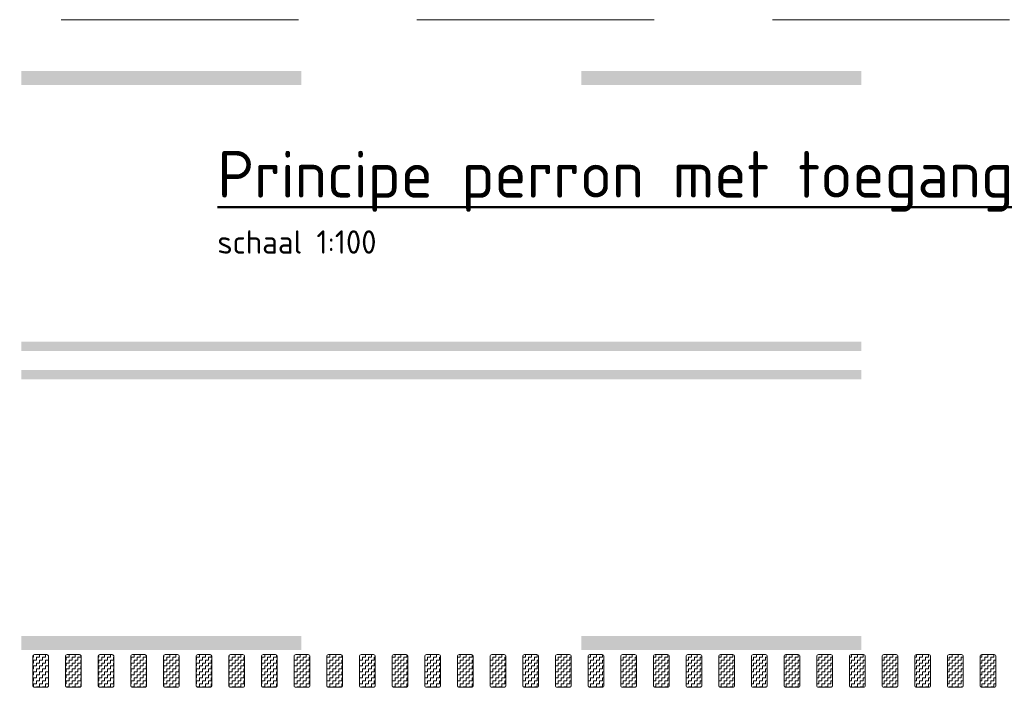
# Model space of a CAD drawing. Header units: metres. Extents: x -699 to 2316, y -1199 to 781.
# Tile 556 of 593: x 1158 to 1168, y -203 to -196. Entities that reach past the tile are written whole.
import ezdxf
from ezdxf import colors
from ezdxf.entities.mleader import LeaderData, LeaderLine
from ezdxf.math import Vec2, Vec3

# ---------------------------------------------------------------- set-up
doc = ezdxf.new("R2010")
doc.units = ezdxf.units.M
for name, pattern in [('HIDDENX2', [19.05, 12.7, -6.35]), ('VW-3-3_STREEP', [6, 3, -3]), ('VW-9-3_STREEP', [12, 9, -3])]:
    doc.linetypes.add(name, pattern=pattern)
for name, color, linetype, lineweight in [('N-WA-VW-MARKERING_DYNAMISCH-G', 7, 'Continuous', 35), ('N-WE-VH-KANTVERHARDING-G', 210, 'Continuous', 35), ('N-WE-VW-MARKERING_LANGS_STREEP_33-G', 7, 'VW-3-3_STREEP', 13), ('N-WE-VW-MARKERING_LANGS_STREEP_93-G', 7, 'VW-9-3_STREEP', 13), ('X-XX-AL-T25', 7, 'Continuous', 25), ('X-XX-AL-T50', 130, 'Continuous', 50)]:
    doc.layers.add(name, color=color, linetype=linetype, lineweight=lineweight)
doc.styles.add('NLCS-ISO-M100-T25', font='NLCS-ISO.ttf', dxfattribs={"height": 0.25})
doc.styles.add('NLCS-ISO-M100-T50', font='NLCS-ISO.ttf', dxfattribs={"height": 0.5})
pattern_1 = [(180, (362.03036, 86.408436), (-0.03175, -0.03175), [0.03175, -0.03175]), (270, (361.99861, 86.408436), (0.03175, -0.03175), [0.03175, -0.03175])]

msp = doc.modelspace()

# ---------------------------------------------------------------- hatches: boundary and pattern name
at = {"layer": 'N-WA-VW-MARKERING_DYNAMISCH-G', "lineweight": 9}
h = msp.add_hatch(dxfattribs=at)
h.set_pattern_fill('ZIGZAG', color=8, scale=0.01, angle=180, style=0)
h.set_pattern_definition(pattern_1)
edge = h.paths.add_edge_path()
edge.add_line((1157.9821, -202.903), (1158.1121, -202.903))
edge.add_arc((1158.1121, -202.923), 0.02, 0, 90, ccw=False)
edge.add_line((1158.1321, -202.923), (1158.1321, -203.233))
edge.add_arc((1158.1121, -203.233), 0.02, 270, 360, ccw=False)
edge.add_line((1158.1121, -203.253), (1157.9821, -203.253))
edge.add_arc((1157.9821, -203.233), 0.02, 180, 270, ccw=False)
edge.add_line((1157.9621, -203.233), (1157.9621, -202.923))
edge.add_arc((1157.9821, -202.923), 0.02, 90, 180, ccw=False)
h = msp.add_hatch(dxfattribs=at)
h.set_pattern_fill('ZIGZAG', color=8, scale=0.01, angle=180, style=0)
h.set_pattern_definition(pattern_1)
edge = h.paths.add_edge_path()
edge.add_line((1158.3321, -202.903), (1158.4621, -202.903))
edge.add_arc((1158.4621, -202.923), 0.02, 0, 90, ccw=False)
edge.add_line((1158.4821, -202.923), (1158.4821, -203.233))
edge.add_arc((1158.4621, -203.233), 0.02, 270, 360, ccw=False)
edge.add_line((1158.4621, -203.253), (1158.3321, -203.253))
edge.add_arc((1158.3321, -203.233), 0.02, 180, 270, ccw=False)
edge.add_line((1158.3121, -203.233), (1158.3121, -202.923))
edge.add_arc((1158.3321, -202.923), 0.02, 90, 180, ccw=False)
h = msp.add_hatch(dxfattribs=at)
h.set_pattern_fill('ZIGZAG', color=8, scale=0.01, angle=180, style=0)
h.set_pattern_definition(pattern_1)
edge = h.paths.add_edge_path()
edge.add_line((1158.6821, -202.903), (1158.8121, -202.903))
edge.add_arc((1158.8121, -202.923), 0.02, 0, 90, ccw=False)
edge.add_line((1158.8321, -202.923), (1158.8321, -203.233))
edge.add_arc((1158.8121, -203.233), 0.02, 270, 360, ccw=False)
edge.add_line((1158.8121, -203.253), (1158.6821, -203.253))
edge.add_arc((1158.6821, -203.233), 0.02, 180, 270, ccw=False)
edge.add_line((1158.6621, -203.233), (1158.6621, -202.923))
edge.add_arc((1158.6821, -202.923), 0.02, 90, 180, ccw=False)
h = msp.add_hatch(dxfattribs=at)
h.set_pattern_fill('ZIGZAG', color=8, scale=0.01, angle=180, style=0)
h.set_pattern_definition(pattern_1)
edge = h.paths.add_edge_path()
edge.add_line((1159.0321, -202.903), (1159.1621, -202.903))
edge.add_arc((1159.1621, -202.923), 0.02, 0, 90, ccw=False)
edge.add_line((1159.1821, -202.923), (1159.1821, -203.233))
edge.add_arc((1159.1621, -203.233), 0.02, 270, 360, ccw=False)
edge.add_line((1159.1621, -203.253), (1159.0321, -203.253))
edge.add_arc((1159.0321, -203.233), 0.02, 180, 270, ccw=False)
edge.add_line((1159.0121, -203.233), (1159.0121, -202.923))
edge.add_arc((1159.0321, -202.923), 0.02, 90, 180, ccw=False)
h = msp.add_hatch(dxfattribs=at)
h.set_pattern_fill('ZIGZAG', color=8, scale=0.01, angle=180, style=0)
h.set_pattern_definition(pattern_1)
edge = h.paths.add_edge_path()
edge.add_line((1159.3821, -202.903), (1159.5121, -202.903))
edge.add_arc((1159.5121, -202.923), 0.02, 0, 90, ccw=False)
edge.add_line((1159.5321, -202.923), (1159.5321, -203.233))
edge.add_arc((1159.5121, -203.233), 0.02, 270, 360, ccw=False)
edge.add_line((1159.5121, -203.253), (1159.3821, -203.253))
edge.add_arc((1159.3821, -203.233), 0.02, 180, 270, ccw=False)
edge.add_line((1159.3621, -203.233), (1159.3621, -202.923))
edge.add_arc((1159.3821, -202.923), 0.02, 90, 180, ccw=False)
h = msp.add_hatch(dxfattribs=at)
h.set_pattern_fill('ZIGZAG', color=8, scale=0.01, angle=180, style=0)
h.set_pattern_definition(pattern_1)
edge = h.paths.add_edge_path()
edge.add_line((1159.7321, -202.903), (1159.8621, -202.903))
edge.add_arc((1159.8621, -202.923), 0.02, 0, 90, ccw=False)
edge.add_line((1159.8821, -202.923), (1159.8821, -203.233))
edge.add_arc((1159.8621, -203.233), 0.02, 270, 360, ccw=False)
edge.add_line((1159.8621, -203.253), (1159.7321, -203.253))
edge.add_arc((1159.7321, -203.233), 0.02, 180, 270, ccw=False)
edge.add_line((1159.7121, -203.233), (1159.7121, -202.923))
edge.add_arc((1159.7321, -202.923), 0.02, 90, 180, ccw=False)
h = msp.add_hatch(dxfattribs=at)
h.set_pattern_fill('ZIGZAG', color=8, scale=0.01, angle=180, style=0)
h.set_pattern_definition(pattern_1)
edge = h.paths.add_edge_path()
edge.add_line((1160.0821, -202.903), (1160.2121, -202.903))
edge.add_arc((1160.2121, -202.923), 0.02, 0, 90, ccw=False)
edge.add_line((1160.2321, -202.923), (1160.2321, -203.233))
edge.add_arc((1160.2121, -203.233), 0.02, 270, 360, ccw=False)
edge.add_line((1160.2121, -203.253), (1160.0821, -203.253))
edge.add_arc((1160.0821, -203.233), 0.02, 180, 270, ccw=False)
edge.add_line((1160.0621, -203.233), (1160.0621, -202.923))
edge.add_arc((1160.0821, -202.923), 0.02, 90, 180, ccw=False)
h = msp.add_hatch(dxfattribs=at)
h.set_pattern_fill('ZIGZAG', color=8, scale=0.01, angle=180, style=0)
h.set_pattern_definition(pattern_1)
edge = h.paths.add_edge_path()
edge.add_line((1160.4321, -202.903), (1160.5621, -202.903))
edge.add_arc((1160.5621, -202.923), 0.02, 0, 90, ccw=False)
edge.add_line((1160.5821, -202.923), (1160.5821, -203.233))
edge.add_arc((1160.5621, -203.233), 0.02, 270, 360, ccw=False)
edge.add_line((1160.5621, -203.253), (1160.4321, -203.253))
edge.add_arc((1160.4321, -203.233), 0.02, 180, 270, ccw=False)
edge.add_line((1160.4121, -203.233), (1160.4121, -202.923))
edge.add_arc((1160.4321, -202.923), 0.02, 90, 180, ccw=False)
h = msp.add_hatch(dxfattribs=at)
h.set_pattern_fill('ZIGZAG', color=8, scale=0.01, angle=180, style=0)
h.set_pattern_definition(pattern_1)
edge = h.paths.add_edge_path()
edge.add_line((1160.7821, -202.903), (1160.9121, -202.903))
edge.add_arc((1160.9121, -202.923), 0.02, 0, 90, ccw=False)
edge.add_line((1160.9321, -202.923), (1160.9321, -203.233))
edge.add_arc((1160.9121, -203.233), 0.02, 270, 360, ccw=False)
edge.add_line((1160.9121, -203.253), (1160.7821, -203.253))
edge.add_arc((1160.7821, -203.233), 0.02, 180, 270, ccw=False)
edge.add_line((1160.7621, -203.233), (1160.7621, -202.923))
edge.add_arc((1160.7821, -202.923), 0.02, 90, 180, ccw=False)
h = msp.add_hatch(dxfattribs=at)
h.set_pattern_fill('ZIGZAG', color=8, scale=0.01, angle=180, style=0)
h.set_pattern_definition(pattern_1)
edge = h.paths.add_edge_path()
edge.add_line((1161.1321, -202.903), (1161.2621, -202.903))
edge.add_arc((1161.2621, -202.923), 0.02, 0, 90, ccw=False)
edge.add_line((1161.2821, -202.923), (1161.2821, -203.233))
edge.add_arc((1161.2621, -203.233), 0.02, 270, 360, ccw=False)
edge.add_line((1161.2621, -203.253), (1161.1321, -203.253))
edge.add_arc((1161.1321, -203.233), 0.02, 180, 270, ccw=False)
edge.add_line((1161.1121, -203.233), (1161.1121, -202.923))
edge.add_arc((1161.1321, -202.923), 0.02, 90, 180, ccw=False)
h = msp.add_hatch(dxfattribs=at)
h.set_pattern_fill('ZIGZAG', color=8, scale=0.01, angle=180, style=0)
h.set_pattern_definition(pattern_1)
edge = h.paths.add_edge_path()
edge.add_line((1161.4821, -202.903), (1161.6121, -202.903))
edge.add_arc((1161.6121, -202.923), 0.02, 0, 90, ccw=False)
edge.add_line((1161.6321, -202.923), (1161.6321, -203.233))
edge.add_arc((1161.6121, -203.233), 0.02, 270, 360, ccw=False)
edge.add_line((1161.6121, -203.253), (1161.4821, -203.253))
edge.add_arc((1161.4821, -203.233), 0.02, 180, 270, ccw=False)
edge.add_line((1161.4621, -203.233), (1161.4621, -202.923))
edge.add_arc((1161.4821, -202.923), 0.02, 90, 180, ccw=False)
h = msp.add_hatch(dxfattribs=at)
h.set_pattern_fill('ZIGZAG', color=8, scale=0.01, angle=180, style=0)
h.set_pattern_definition(pattern_1)
edge = h.paths.add_edge_path()
edge.add_line((1161.8321, -202.903), (1161.9621, -202.903))
edge.add_arc((1161.9621, -202.923), 0.02, 0, 90, ccw=False)
edge.add_line((1161.9821, -202.923), (1161.9821, -203.233))
edge.add_arc((1161.9621, -203.233), 0.02, 270, 360, ccw=False)
edge.add_line((1161.9621, -203.253), (1161.8321, -203.253))
edge.add_arc((1161.8321, -203.233), 0.02, 180, 270, ccw=False)
edge.add_line((1161.8121, -203.233), (1161.8121, -202.923))
edge.add_arc((1161.8321, -202.923), 0.02, 90, 180, ccw=False)
h = msp.add_hatch(dxfattribs=at)
h.set_pattern_fill('ZIGZAG', color=8, scale=0.01, angle=180, style=0)
h.set_pattern_definition(pattern_1)
edge = h.paths.add_edge_path()
edge.add_line((1162.1821, -202.903), (1162.3121, -202.903))
edge.add_arc((1162.3121, -202.923), 0.02, 0, 90, ccw=False)
edge.add_line((1162.3321, -202.923), (1162.3321, -203.233))
edge.add_arc((1162.3121, -203.233), 0.02, 270, 360, ccw=False)
edge.add_line((1162.3121, -203.253), (1162.1821, -203.253))
edge.add_arc((1162.1821, -203.233), 0.02, 180, 270, ccw=False)
edge.add_line((1162.1621, -203.233), (1162.1621, -202.923))
edge.add_arc((1162.1821, -202.923), 0.02, 90, 180, ccw=False)
h = msp.add_hatch(dxfattribs=at)
h.set_pattern_fill('ZIGZAG', color=8, scale=0.01, angle=180, style=0)
h.set_pattern_definition(pattern_1)
edge = h.paths.add_edge_path()
edge.add_line((1162.5321, -202.903), (1162.6621, -202.903))
edge.add_arc((1162.6621, -202.923), 0.02, 0, 90, ccw=False)
edge.add_line((1162.6821, -202.923), (1162.6821, -203.233))
edge.add_arc((1162.6621, -203.233), 0.02, 270, 360, ccw=False)
edge.add_line((1162.6621, -203.253), (1162.5321, -203.253))
edge.add_arc((1162.5321, -203.233), 0.02, 180, 270, ccw=False)
edge.add_line((1162.5121, -203.233), (1162.5121, -202.923))
edge.add_arc((1162.5321, -202.923), 0.02, 90, 180, ccw=False)
h = msp.add_hatch(dxfattribs=at)
h.set_pattern_fill('ZIGZAG', color=8, scale=0.01, angle=180, style=0)
h.set_pattern_definition(pattern_1)
edge = h.paths.add_edge_path()
edge.add_line((1162.8821, -202.903), (1163.0121, -202.903))
edge.add_arc((1163.0121, -202.923), 0.02, 0, 90, ccw=False)
edge.add_line((1163.0321, -202.923), (1163.0321, -203.233))
edge.add_arc((1163.0121, -203.233), 0.02, 270, 360, ccw=False)
edge.add_line((1163.0121, -203.253), (1162.8821, -203.253))
edge.add_arc((1162.8821, -203.233), 0.02, 180, 270, ccw=False)
edge.add_line((1162.8621, -203.233), (1162.8621, -202.923))
edge.add_arc((1162.8821, -202.923), 0.02, 90, 180, ccw=False)
h = msp.add_hatch(dxfattribs=at)
h.set_pattern_fill('ZIGZAG', color=8, scale=0.01, angle=180, style=0)
h.set_pattern_definition(pattern_1)
edge = h.paths.add_edge_path()
edge.add_line((1163.2321, -202.903), (1163.3621, -202.903))
edge.add_arc((1163.3621, -202.923), 0.02, 0, 90, ccw=False)
edge.add_line((1163.3821, -202.923), (1163.3821, -203.233))
edge.add_arc((1163.3621, -203.233), 0.02, 270, 360, ccw=False)
edge.add_line((1163.3621, -203.253), (1163.2321, -203.253))
edge.add_arc((1163.2321, -203.233), 0.02, 180, 270, ccw=False)
edge.add_line((1163.2121, -203.233), (1163.2121, -202.923))
edge.add_arc((1163.2321, -202.923), 0.02, 90, 180, ccw=False)
h = msp.add_hatch(dxfattribs=at)
h.set_pattern_fill('ZIGZAG', color=8, scale=0.01, angle=180, style=0)
h.set_pattern_definition(pattern_1)
edge = h.paths.add_edge_path()
edge.add_line((1163.5821, -202.903), (1163.7121, -202.903))
edge.add_arc((1163.7121, -202.923), 0.02, 0, 90, ccw=False)
edge.add_line((1163.7321, -202.923), (1163.7321, -203.233))
edge.add_arc((1163.7121, -203.233), 0.02, 270, 360, ccw=False)
edge.add_line((1163.7121, -203.253), (1163.5821, -203.253))
edge.add_arc((1163.5821, -203.233), 0.02, 180, 270, ccw=False)
edge.add_line((1163.5621, -203.233), (1163.5621, -202.923))
edge.add_arc((1163.5821, -202.923), 0.02, 90, 180, ccw=False)
h = msp.add_hatch(dxfattribs=at)
h.set_pattern_fill('ZIGZAG', color=8, scale=0.01, angle=180, style=0)
h.set_pattern_definition(pattern_1)
edge = h.paths.add_edge_path()
edge.add_line((1163.9321, -202.903), (1164.0621, -202.903))
edge.add_arc((1164.0621, -202.923), 0.02, 0, 90, ccw=False)
edge.add_line((1164.0821, -202.923), (1164.0821, -203.233))
edge.add_arc((1164.0621, -203.233), 0.02, 270, 360, ccw=False)
edge.add_line((1164.0621, -203.253), (1163.9321, -203.253))
edge.add_arc((1163.9321, -203.233), 0.02, 180, 270, ccw=False)
edge.add_line((1163.9121, -203.233), (1163.9121, -202.923))
edge.add_arc((1163.9321, -202.923), 0.02, 90, 180, ccw=False)
h = msp.add_hatch(dxfattribs=at)
h.set_pattern_fill('ZIGZAG', color=8, scale=0.01, angle=180, style=0)
h.set_pattern_definition(pattern_1)
edge = h.paths.add_edge_path()
edge.add_line((1164.2821, -202.903), (1164.4121, -202.903))
edge.add_arc((1164.4121, -202.923), 0.02, 0, 90, ccw=False)
edge.add_line((1164.4321, -202.923), (1164.4321, -203.233))
edge.add_arc((1164.4121, -203.233), 0.02, 270, 360, ccw=False)
edge.add_line((1164.4121, -203.253), (1164.2821, -203.253))
edge.add_arc((1164.2821, -203.233), 0.02, 180, 270, ccw=False)
edge.add_line((1164.2621, -203.233), (1164.2621, -202.923))
edge.add_arc((1164.2821, -202.923), 0.02, 90, 180, ccw=False)
h = msp.add_hatch(dxfattribs=at)
h.set_pattern_fill('ZIGZAG', color=8, scale=0.01, angle=180, style=0)
h.set_pattern_definition(pattern_1)
edge = h.paths.add_edge_path()
edge.add_line((1164.6321, -202.903), (1164.7621, -202.903))
edge.add_arc((1164.7621, -202.923), 0.02, 0, 90, ccw=False)
edge.add_line((1164.7821, -202.923), (1164.7821, -203.233))
edge.add_arc((1164.7621, -203.233), 0.02, 270, 360, ccw=False)
edge.add_line((1164.7621, -203.253), (1164.6321, -203.253))
edge.add_arc((1164.6321, -203.233), 0.02, 180, 270, ccw=False)
edge.add_line((1164.6121, -203.233), (1164.6121, -202.923))
edge.add_arc((1164.6321, -202.923), 0.02, 90, 180, ccw=False)
h = msp.add_hatch(dxfattribs=at)
h.set_pattern_fill('ZIGZAG', color=8, scale=0.01, angle=180, style=0)
h.set_pattern_definition(pattern_1)
edge = h.paths.add_edge_path()
edge.add_line((1164.9821, -202.903), (1165.1121, -202.903))
edge.add_arc((1165.1121, -202.923), 0.02, 0, 90, ccw=False)
edge.add_line((1165.1321, -202.923), (1165.1321, -203.233))
edge.add_arc((1165.1121, -203.233), 0.02, 270, 360, ccw=False)
edge.add_line((1165.1121, -203.253), (1164.9821, -203.253))
edge.add_arc((1164.9821, -203.233), 0.02, 180, 270, ccw=False)
edge.add_line((1164.9621, -203.233), (1164.9621, -202.923))
edge.add_arc((1164.9821, -202.923), 0.02, 90, 180, ccw=False)
h = msp.add_hatch(dxfattribs=at)
h.set_pattern_fill('ZIGZAG', color=8, scale=0.01, angle=180, style=0)
h.set_pattern_definition(pattern_1)
edge = h.paths.add_edge_path()
edge.add_line((1165.3321, -202.903), (1165.4621, -202.903))
edge.add_arc((1165.4621, -202.923), 0.02, 0, 90, ccw=False)
edge.add_line((1165.4821, -202.923), (1165.4821, -203.233))
edge.add_arc((1165.4621, -203.233), 0.02, 270, 360, ccw=False)
edge.add_line((1165.4621, -203.253), (1165.3321, -203.253))
edge.add_arc((1165.3321, -203.233), 0.02, 180, 270, ccw=False)
edge.add_line((1165.3121, -203.233), (1165.3121, -202.923))
edge.add_arc((1165.3321, -202.923), 0.02, 90, 180, ccw=False)
h = msp.add_hatch(dxfattribs=at)
h.set_pattern_fill('ZIGZAG', color=8, scale=0.01, angle=180, style=0)
h.set_pattern_definition(pattern_1)
edge = h.paths.add_edge_path()
edge.add_line((1165.6821, -202.903), (1165.8121, -202.903))
edge.add_arc((1165.8121, -202.923), 0.02, 0, 90, ccw=False)
edge.add_line((1165.8321, -202.923), (1165.8321, -203.233))
edge.add_arc((1165.8121, -203.233), 0.02, 270, 360, ccw=False)
edge.add_line((1165.8121, -203.253), (1165.6821, -203.253))
edge.add_arc((1165.6821, -203.233), 0.02, 180, 270, ccw=False)
edge.add_line((1165.6621, -203.233), (1165.6621, -202.923))
edge.add_arc((1165.6821, -202.923), 0.02, 90, 180, ccw=False)
h = msp.add_hatch(dxfattribs=at)
h.set_pattern_fill('ZIGZAG', color=8, scale=0.01, angle=180, style=0)
h.set_pattern_definition(pattern_1)
edge = h.paths.add_edge_path()
edge.add_line((1166.0321, -202.903), (1166.1621, -202.903))
edge.add_arc((1166.1621, -202.923), 0.02, 0, 90, ccw=False)
edge.add_line((1166.1821, -202.923), (1166.1821, -203.233))
edge.add_arc((1166.1621, -203.233), 0.02, 270, 360, ccw=False)
edge.add_line((1166.1621, -203.253), (1166.0321, -203.253))
edge.add_arc((1166.0321, -203.233), 0.02, 180, 270, ccw=False)
edge.add_line((1166.0121, -203.233), (1166.0121, -202.923))
edge.add_arc((1166.0321, -202.923), 0.02, 90, 180, ccw=False)
h = msp.add_hatch(dxfattribs=at)
h.set_pattern_fill('ZIGZAG', color=8, scale=0.01, angle=180, style=0)
h.set_pattern_definition(pattern_1)
edge = h.paths.add_edge_path()
edge.add_line((1166.3821, -202.903), (1166.5121, -202.903))
edge.add_arc((1166.5121, -202.923), 0.02, 0, 90, ccw=False)
edge.add_line((1166.5321, -202.923), (1166.5321, -203.233))
edge.add_arc((1166.5121, -203.233), 0.02, 270, 360, ccw=False)
edge.add_line((1166.5121, -203.253), (1166.3821, -203.253))
edge.add_arc((1166.3821, -203.233), 0.02, 180, 270, ccw=False)
edge.add_line((1166.3621, -203.233), (1166.3621, -202.923))
edge.add_arc((1166.3821, -202.923), 0.02, 90, 180, ccw=False)
h = msp.add_hatch(dxfattribs=at)
h.set_pattern_fill('ZIGZAG', color=8, scale=0.01, angle=180, style=0)
h.set_pattern_definition(pattern_1)
edge = h.paths.add_edge_path()
edge.add_line((1166.7321, -202.903), (1166.8621, -202.903))
edge.add_arc((1166.8621, -202.923), 0.02, 0, 90, ccw=False)
edge.add_line((1166.8821, -202.923), (1166.8821, -203.233))
edge.add_arc((1166.8621, -203.233), 0.02, 270, 360, ccw=False)
edge.add_line((1166.8621, -203.253), (1166.7321, -203.253))
edge.add_arc((1166.7321, -203.233), 0.02, 180, 270, ccw=False)
edge.add_line((1166.7121, -203.233), (1166.7121, -202.923))
edge.add_arc((1166.7321, -202.923), 0.02, 90, 180, ccw=False)
h = msp.add_hatch(dxfattribs=at)
h.set_pattern_fill('ZIGZAG', color=8, scale=0.01, angle=180, style=0)
h.set_pattern_definition(pattern_1)
edge = h.paths.add_edge_path()
edge.add_line((1167.0821, -202.903), (1167.2121, -202.903))
edge.add_arc((1167.2121, -202.923), 0.02, 0, 90, ccw=False)
edge.add_line((1167.2321, -202.923), (1167.2321, -203.233))
edge.add_arc((1167.2121, -203.233), 0.02, 270, 360, ccw=False)
edge.add_line((1167.2121, -203.253), (1167.0821, -203.253))
edge.add_arc((1167.0821, -203.233), 0.02, 180, 270, ccw=False)
edge.add_line((1167.0621, -203.233), (1167.0621, -202.923))
edge.add_arc((1167.0821, -202.923), 0.02, 90, 180, ccw=False)
h = msp.add_hatch(dxfattribs=at)
h.set_pattern_fill('ZIGZAG', color=8, scale=0.01, angle=180, style=0)
h.set_pattern_definition(pattern_1)
edge = h.paths.add_edge_path()
edge.add_line((1167.4321, -202.903), (1167.5621, -202.903))
edge.add_arc((1167.5621, -202.923), 0.02, 0, 90, ccw=False)
edge.add_line((1167.5821, -202.923), (1167.5821, -203.233))
edge.add_arc((1167.5621, -203.233), 0.02, 270, 360, ccw=False)
edge.add_line((1167.5621, -203.253), (1167.4321, -203.253))
edge.add_arc((1167.4321, -203.233), 0.02, 180, 270, ccw=False)
edge.add_line((1167.4121, -203.233), (1167.4121, -202.923))
edge.add_arc((1167.4321, -202.923), 0.02, 90, 180, ccw=False)
h = msp.add_hatch(dxfattribs=at)
h.set_pattern_fill('ZIGZAG', color=8, scale=0.01, angle=180, style=0)
h.set_pattern_definition(pattern_1)
edge = h.paths.add_edge_path()
edge.add_line((1167.7821, -202.903), (1167.9121, -202.903))
edge.add_arc((1167.9121, -202.923), 0.02, 0, 90, ccw=False)
edge.add_line((1167.9321, -202.923), (1167.9321, -203.233))
edge.add_arc((1167.9121, -203.233), 0.02, 270, 360, ccw=False)
edge.add_line((1167.9121, -203.253), (1167.7821, -203.253))
edge.add_arc((1167.7821, -203.233), 0.02, 180, 270, ccw=False)
edge.add_line((1167.7621, -203.233), (1167.7621, -202.923))
edge.add_arc((1167.7821, -202.923), 0.02, 90, 180, ccw=False)
h = msp.add_hatch(dxfattribs=at)
h.set_pattern_fill('ZIGZAG', color=8, scale=0.01, angle=180, style=0)
h.set_pattern_definition(pattern_1)
edge = h.paths.add_edge_path()
edge.add_line((1168.1321, -202.903), (1168.2621, -202.903))
edge.add_arc((1168.2621, -202.923), 0.02, 0, 90, ccw=False)
edge.add_line((1168.2821, -202.923), (1168.2821, -203.233))
edge.add_arc((1168.2621, -203.233), 0.02, 270, 360, ccw=False)
edge.add_line((1168.2621, -203.253), (1168.1321, -203.253))
edge.add_arc((1168.1321, -203.233), 0.02, 180, 270, ccw=False)
edge.add_line((1168.1121, -203.233), (1168.1121, -202.923))
edge.add_arc((1168.1321, -202.923), 0.02, 90, 180, ccw=False)

# ---------------------------------------------------------------- linework, layer by layer
at = {"layer": 'N-WA-VW-MARKERING_DYNAMISCH-G', "color": 8, "lineweight": 9}
for points in [[(1157.9821, -202.903), (1158.1121, -202.903, -0.4142136), (1158.1321, -202.923), (1158.1321, -203.233, -0.4142136), (1158.1121, -203.253), (1157.9821, -203.253, -0.4142136), (1157.9621, -203.233), (1157.9621, -202.923, -0.4142136)], [(1158.3321, -202.903), (1158.4621, -202.903, -0.4142136), (1158.4821, -202.923), (1158.4821, -203.233, -0.4142136), (1158.4621, -203.253), (1158.3321, -203.253, -0.4142136), (1158.3121, -203.233), (1158.3121, -202.923, -0.4142136)], [(1158.6821, -202.903), (1158.8121, -202.903, -0.4142136), (1158.8321, -202.923), (1158.8321, -203.233, -0.4142136), (1158.8121, -203.253), (1158.6821, -203.253, -0.4142136), (1158.6621, -203.233), (1158.6621, -202.923, -0.4142136)], [(1159.0321, -202.903), (1159.1621, -202.903, -0.4142136), (1159.1821, -202.923), (1159.1821, -203.233, -0.4142136), (1159.1621, -203.253), (1159.0321, -203.253, -0.4142136), (1159.0121, -203.233), (1159.0121, -202.923, -0.4142136)], [(1159.3821, -202.903), (1159.5121, -202.903, -0.4142136), (1159.5321, -202.923), (1159.5321, -203.233, -0.4142136), (1159.5121, -203.253), (1159.3821, -203.253, -0.4142136), (1159.3621, -203.233), (1159.3621, -202.923, -0.4142136)], [(1159.7321, -202.903), (1159.8621, -202.903, -0.4142136), (1159.8821, -202.923), (1159.8821, -203.233, -0.4142136), (1159.8621, -203.253), (1159.7321, -203.253, -0.4142136), (1159.7121, -203.233), (1159.7121, -202.923, -0.4142136)], [(1160.0821, -202.903), (1160.2121, -202.903, -0.4142136), (1160.2321, -202.923), (1160.2321, -203.233, -0.4142136), (1160.2121, -203.253), (1160.0821, -203.253, -0.4142136), (1160.0621, -203.233), (1160.0621, -202.923, -0.4142136)], [(1160.4321, -202.903), (1160.5621, -202.903, -0.4142136), (1160.5821, -202.923), (1160.5821, -203.233, -0.4142136), (1160.5621, -203.253), (1160.4321, -203.253, -0.4142136), (1160.4121, -203.233), (1160.4121, -202.923, -0.4142136)], [(1160.7821, -202.903), (1160.9121, -202.903, -0.4142136), (1160.9321, -202.923), (1160.9321, -203.233, -0.4142136), (1160.9121, -203.253), (1160.7821, -203.253, -0.4142136), (1160.7621, -203.233), (1160.7621, -202.923, -0.4142136)], [(1161.1321, -202.903), (1161.2621, -202.903, -0.4142136), (1161.2821, -202.923), (1161.2821, -203.233, -0.4142136), (1161.2621, -203.253), (1161.1321, -203.253, -0.4142136), (1161.1121, -203.233), (1161.1121, -202.923, -0.4142136)], [(1161.4821, -202.903), (1161.6121, -202.903, -0.4142136), (1161.6321, -202.923), (1161.6321, -203.233, -0.4142136), (1161.6121, -203.253), (1161.4821, -203.253, -0.4142136), (1161.4621, -203.233), (1161.4621, -202.923, -0.4142136)], [(1161.8321, -202.903), (1161.9621, -202.903, -0.4142136), (1161.9821, -202.923), (1161.9821, -203.233, -0.4142136), (1161.9621, -203.253), (1161.8321, -203.253, -0.4142136), (1161.8121, -203.233), (1161.8121, -202.923, -0.4142136)], [(1162.1821, -202.903), (1162.3121, -202.903, -0.4142136), (1162.3321, -202.923), (1162.3321, -203.233, -0.4142136), (1162.3121, -203.253), (1162.1821, -203.253, -0.4142136), (1162.1621, -203.233), (1162.1621, -202.923, -0.4142136)], [(1162.5321, -202.903), (1162.6621, -202.903, -0.4142136), (1162.6821, -202.923), (1162.6821, -203.233, -0.4142136), (1162.6621, -203.253), (1162.5321, -203.253, -0.4142136), (1162.5121, -203.233), (1162.5121, -202.923, -0.4142136)], [(1162.8821, -202.903), (1163.0121, -202.903, -0.4142136), (1163.0321, -202.923), (1163.0321, -203.233, -0.4142136), (1163.0121, -203.253), (1162.8821, -203.253, -0.4142136), (1162.8621, -203.233), (1162.8621, -202.923, -0.4142136)], [(1163.2321, -202.903), (1163.3621, -202.903, -0.4142136), (1163.3821, -202.923), (1163.3821, -203.233, -0.4142136), (1163.3621, -203.253), (1163.2321, -203.253, -0.4142136), (1163.2121, -203.233), (1163.2121, -202.923, -0.4142136)], [(1163.5821, -202.903), (1163.7121, -202.903, -0.4142136), (1163.7321, -202.923), (1163.7321, -203.233, -0.4142136), (1163.7121, -203.253), (1163.5821, -203.253, -0.4142136), (1163.5621, -203.233), (1163.5621, -202.923, -0.4142136)], [(1163.9321, -202.903), (1164.0621, -202.903, -0.4142136), (1164.0821, -202.923), (1164.0821, -203.233, -0.4142136), (1164.0621, -203.253), (1163.9321, -203.253, -0.4142136), (1163.9121, -203.233), (1163.9121, -202.923, -0.4142136)], [(1164.2821, -202.903), (1164.4121, -202.903, -0.4142136), (1164.4321, -202.923), (1164.4321, -203.233, -0.4142136), (1164.4121, -203.253), (1164.2821, -203.253, -0.4142136), (1164.2621, -203.233), (1164.2621, -202.923, -0.4142136)], [(1164.6321, -202.903), (1164.7621, -202.903, -0.4142136), (1164.7821, -202.923), (1164.7821, -203.233, -0.4142136), (1164.7621, -203.253), (1164.6321, -203.253, -0.4142136), (1164.6121, -203.233), (1164.6121, -202.923, -0.4142136)], [(1164.9821, -202.903), (1165.1121, -202.903, -0.4142136), (1165.1321, -202.923), (1165.1321, -203.233, -0.4142136), (1165.1121, -203.253), (1164.9821, -203.253, -0.4142136), (1164.9621, -203.233), (1164.9621, -202.923, -0.4142136)], [(1165.3321, -202.903), (1165.4621, -202.903, -0.4142136), (1165.4821, -202.923), (1165.4821, -203.233, -0.4142136), (1165.4621, -203.253), (1165.3321, -203.253, -0.4142136), (1165.3121, -203.233), (1165.3121, -202.923, -0.4142136)], [(1165.6821, -202.903), (1165.8121, -202.903, -0.4142136), (1165.8321, -202.923), (1165.8321, -203.233, -0.4142136), (1165.8121, -203.253), (1165.6821, -203.253, -0.4142136), (1165.6621, -203.233), (1165.6621, -202.923, -0.4142136)], [(1166.0321, -202.903), (1166.1621, -202.903, -0.4142136), (1166.1821, -202.923), (1166.1821, -203.233, -0.4142136), (1166.1621, -203.253), (1166.0321, -203.253, -0.4142136), (1166.0121, -203.233), (1166.0121, -202.923, -0.4142136)], [(1166.3821, -202.903), (1166.5121, -202.903, -0.4142136), (1166.5321, -202.923), (1166.5321, -203.233, -0.4142136), (1166.5121, -203.253), (1166.3821, -203.253, -0.4142136), (1166.3621, -203.233), (1166.3621, -202.923, -0.4142136)], [(1166.7321, -202.903), (1166.8621, -202.903, -0.4142136), (1166.8821, -202.923), (1166.8821, -203.233, -0.4142136), (1166.8621, -203.253), (1166.7321, -203.253, -0.4142136), (1166.7121, -203.233), (1166.7121, -202.923, -0.4142136)], [(1167.0821, -202.903), (1167.2121, -202.903, -0.4142136), (1167.2321, -202.923), (1167.2321, -203.233, -0.4142136), (1167.2121, -203.253), (1167.0821, -203.253, -0.4142136), (1167.0621, -203.233), (1167.0621, -202.923, -0.4142136)], [(1167.4321, -202.903), (1167.5621, -202.903, -0.4142136), (1167.5821, -202.923), (1167.5821, -203.233, -0.4142136), (1167.5621, -203.253), (1167.4321, -203.253, -0.4142136), (1167.4121, -203.233), (1167.4121, -202.923, -0.4142136)], [(1167.7821, -202.903), (1167.9121, -202.903, -0.4142136), (1167.9321, -202.923), (1167.9321, -203.233, -0.4142136), (1167.9121, -203.253), (1167.7821, -203.253, -0.4142136), (1167.7621, -203.233), (1167.7621, -202.923, -0.4142136)], [(1168.1321, -202.903), (1168.2621, -202.903, -0.4142136), (1168.2821, -202.923), (1168.2821, -203.233, -0.4142136), (1168.2621, -203.253), (1168.1321, -203.253, -0.4142136), (1168.1121, -203.233), (1168.1121, -202.923, -0.4142136)]]:
    msp.add_lwpolyline(points, format="xyb", close=True, dxfattribs=at)
at = {"layer": 'N-WE-VH-KANTVERHARDING-G', "color": 8, "linetype": 'HIDDENX2', "lineweight": 5, "ltscale": 0.2}
msp.add_line((1131.5991, -196.103), (1205.0991, -196.103), dxfattribs=at)
at = {"layer": 'N-WE-VW-MARKERING_LANGS_STREEP_33-G', "color": 253, "linetype": 'Continuous'}
for points in [[(1157.842, -196.653), (1160.842, -196.653), (1157.842, -196.803), (1160.842, -196.803)], [(1163.842, -196.653), (1166.842, -196.653), (1163.842, -196.803), (1166.842, -196.803)], [(1157.842, -202.853), (1160.842, -202.853), (1157.842, -202.703), (1160.842, -202.703)], [(1163.842, -202.853), (1166.842, -202.853), (1163.842, -202.703), (1166.842, -202.703)]]:
    msp.add_solid(points, dxfattribs=at)
at = {"layer": 'N-WE-VW-MARKERING_LANGS_STREEP_93-G', "color": 253, "linetype": 'Continuous'}
for points in [[(1157.842, -199.553), (1166.842, -199.553), (1157.842, -199.653), (1166.842, -199.653)], [(1157.842, -199.953), (1166.842, -199.953), (1157.842, -199.853), (1166.842, -199.853)]]:
    msp.add_solid(points, dxfattribs=at)

# ---------------------------------------------------------------- texts
at = {"layer": 'X-XX-AL-T25', "style": 'NLCS-ISO-M100-T25'}
msp.add_text('schaal 1:100', height=0.25, dxfattribs=at).set_placement((1159.9411, -198.6091))
at = {"layer": 'X-XX-AL-T50', "style": 'NLCS-ISO-M100-T50'}
msp.add_text('%%UPrincipe perron met toegang in lengterichting', height=0.5, dxfattribs=at).set_placement((1159.9411, -198.0091))

# ---------------------------------------------------------------- next in the draw order: leaders
at = {"layer": 'X-XX-AL-T25'}
ml = msp.add_multileader_mtext('Standard', dxfattribs=at)
ml.set_content('profil perronband (1,00x0,435x0,33m)\\P11x basiselement, 1x eindband en 3 entree-elementen', color=256, style='NLCS-ISO-M100-T25')
ml.set_leader_properties(color=256, linetype='ByLayer', lineweight=-1)
ml.build(insert=Vec2(0, 0))
ml.multileader.update_dxf_attribs({"text_left_attachment_type": 5, "text_right_attachment_type": 5, "dogleg_length": 0.25, "arrow_head_size": 0.25})
ctx = ml.context
ctx.base_point, ctx.char_height, ctx.arrow_head_size, ctx.landing_gap_size, ctx.plane_origin = Vec3(1164.8477, -195.4976), 0.25, 0.25, 0.09, Vec3(221.7376, 43.1964)
ctx.left_attachment, ctx.right_attachment = 5, 5
notes = []
notes.append((ctx, [(0, (1, 1, 0), (1164.5977, -195.4976), (1, 0), 0.25, [(0, [(1164.2198, -193.0678)], 0, [])])]))
ctx.mtext.insert, ctx.mtext.flow_direction = Vec3(1164.9377, -194.756), 5
ctx.mtext.has_bg_fill, ctx.mtext.bg_color, ctx.mtext.bg_scale_factor, ctx.mtext.bg_transparency, ctx.mtext.use_window_bg_color = 1, -1027028792, 1.5, 0, 1
for ctx, leaders in notes:
    for number, flags, end, landing, length, lines in leaders:
        leader = LeaderData()
        leader.index, (leader.has_last_leader_line, leader.has_dogleg_vector, leader.attachment_direction) = number, flags
        leader.last_leader_point, leader.dogleg_vector, leader.dogleg_length = Vec3(end), Vec3(landing), length
        for number, points, colour, breaks in lines:
            line = LeaderLine()
            line.index, line.vertices, line.color, line.breaks = number, Vec3.list(points), colors.encode_raw_color(colour), breaks
            leader.lines.append(line)
        ctx.leaders.append(leader)

doc.saveas('drawing.dxf')
